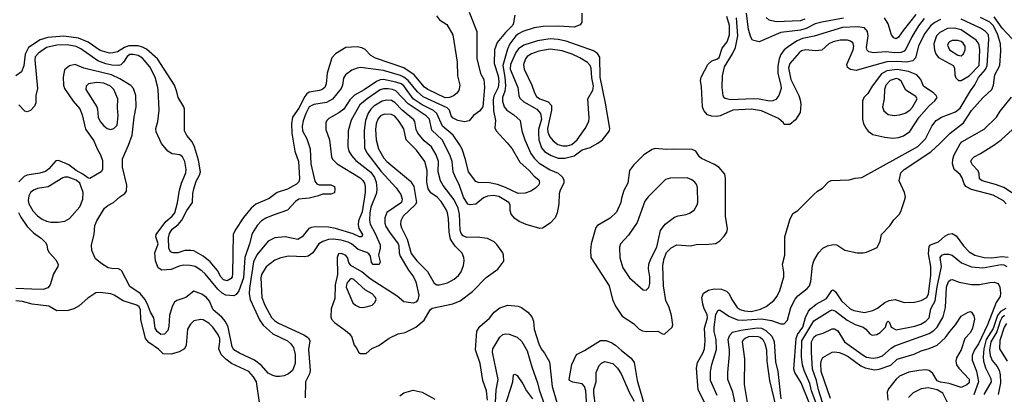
# Model space of a CAD drawing. Extents: x 997028 to 1115134, y 536408 to 618974.
# Tile 373 of 473: x 1050839 to 1059462, y 600885 to 604168. Entities that reach past the tile are written whole.
import ezdxf

# ---------------------------------------------------------------- set-up
doc = ezdxf.new("R2010")
doc.units = 0

msp = doc.modelspace()

# ---------------------------------------------------------------- linework, layer by layer
at = {"layer": '0CON10XD'}
for points in [[(1054775.7, 604235), (1054844, 604065), (1054842.4, 603827.6), (1054876.5, 603696.5), (1054903.5, 603643.5), (1054910, 603575), (1054895, 603403.3), (1054865, 603365.8), (1054812.4, 603327.6), (1054775, 603280.8), (1054735, 603272.5), (1054676.7, 603285), (1054635, 603305.7), (1054618.6, 603325), (1054603.1, 603375), (1054581.9, 603395), (1054371.6, 603491.6), (1054322.4, 603535), (1054241.3, 603635), (1054205, 603664.4), (1054175, 603678.1), (1054025, 603722.6), (1053825, 603749.4), (1053795, 603744.3), (1053748.8, 603725), (1053694.2, 603685), (1053674.6, 603655.4), (1053667.3, 603595), (1053656.2, 603565), (1053579.4, 603470.6), (1053527.4, 603442.6), (1053415, 603425.3), (1053375, 603402.9), (1053344.3, 603345), (1053322.8, 603282.8), (1053313.9, 603235), (1053317.1, 603195), (1053353.1, 603123.1), (1053383.8, 603035), (1053389.6, 602905), (1053425, 602752.5), (1053440.5, 602730.5), (1053460.7, 602720.7), (1053565, 602720), (1053595, 602707.5), (1053600, 602685), (1053595, 602650), (1053565, 602640), (1053490.7, 602639.3), (1053455, 602623.8), (1053375.5, 602604.5), (1053285, 602595.4), (1053255, 602574.6), (1053185, 602500), (1053058, 602455), (1052995, 602429.6), (1052957.5, 602405), (1052918.8, 602365), (1052876, 602295), (1052853.3, 602205), (1052810.7, 602085), (1052800.4, 601905), (1052758.4, 601791.6), (1052735, 601760.8), (1052715, 601748.2), (1052645, 601753.8), (1052612.7, 601772.7), (1052575.2, 601805.2), (1052465, 601941.3), (1052435, 601967.3), (1052375, 602004), (1052332.5, 602015), (1052275, 602015.8), (1052235, 602007.3), (1052165, 601979.2), (1052085, 601973.5), (1052053.4, 601993.4), (1052029.1, 602055), (1052021.8, 602125), (1052050.8, 602205), (1052032.9, 602265), (1052035.6, 602285), (1052119.7, 602400.3), (1052175, 602445.3), (1052198.1, 602475), (1052222.4, 602562.4), (1052239.2, 602675), (1052255.9, 602735), (1052293.3, 602825), (1052297.7, 602855), (1052285, 602926), (1052265, 602967.1), (1052242.4, 602982.4), (1052175, 602992.5), (1052136.2, 603015), (1052081.7, 603081.7), (1052035.6, 603185.6), (1052031.9, 603215), (1052050.6, 603275), (1052059.5, 603375), (1052052, 603555), (1052045.3, 603585.3), (1052024.7, 603665), (1051978.2, 603755), (1051915, 603829.3), (1051875.6, 603855), (1051833.6, 603863.6), (1051805, 603862.5), (1051780.2, 603845), (1051750, 603795), (1051725, 603772.2), (1051703.6, 603766.4), (1051645, 603770), (1051595, 603779.8), (1051525, 603807.2), (1051375, 603912.9), (1051335, 603932.4), (1051255, 603948.5), (1051165, 603945.6), (1051075, 603924.1), (1051004.6, 603875), (1050975, 603841.4), (1050971.9, 603815), (1050995.7, 603565), (1050980, 603505), (1050979.5, 603440.5), (1050969.5, 603410.5), (1050935, 603373.3), (1050905, 603360), (1050885, 603367.5), (1050833.2, 603423.2)], [(1055762.5, 604225), (1055761.2, 604145), (1055748.1, 604121.9), (1055695, 604102.2), (1055562.1, 604112.1), (1055425, 604109.6), (1055345, 604096.1), (1055245, 604063.5), (1055206.4, 604045), (1055184.6, 604025.4), (1055132.7, 603955), (1055110.5, 603909.5), (1055069.6, 603765), (1055086.9, 603665), (1055092.9, 603587.1), (1055088, 603542), (1055068.6, 603485), (1055068.2, 603455), (1055082.7, 603405), (1055105, 603375.6), (1055166.9, 603335), (1055221.4, 603285), (1055235.7, 603194.3), (1055263.2, 603115), (1055316, 602996)], [(1058055, 604181.3), (1057865, 604147), (1057805, 604130.3), (1057728, 604092), (1057677.3, 604077.3), (1057504.2, 604055), (1057315, 603974.3), (1057257.7, 603987.7), (1057241.9, 604015), (1057222.8, 604082.8), (1057204.7, 604225)], [(1058686.7, 604213.3), (1058575.9, 604074.1), (1058535, 604013.5), (1058515, 604000), (1058495, 604009.4), (1058475.5, 604035), (1058445, 604132.5), (1058413.8, 604183.8)], [(1055175, 604206.7), (1055168.3, 604161.7), (1055163.8, 604135), (1055152.5, 604115), (1055093.2, 604056.8), (1055021.4, 603968.6), (1054997.3, 603905), (1054995.9, 603784.1), (1055030, 603675), (1055036.8, 603625), (1055030.4, 603575), (1054992.7, 603497.3), (1054986.4, 603465), (1054988.8, 603368.8), (1055006.2, 603285), (1055001.7, 603221.7), (1055012, 603195), (1055109.5, 603089.5), (1055151.8, 603035), (1055218.7, 602918.7), (1055300.9, 602845), (1055345, 602796.5), (1055385.6, 602765), (1055393.1, 602745), (1055385, 602722), (1055357.4, 602692.6), (1055316.2, 602665), (1055265, 602647.3), (1055205.4, 602644.6), (1055095, 602698.4), (1055025, 602724.7), (1054955, 602737.1), (1054855, 602740.4), (1054835, 602749.5), (1054769.7, 602835), (1054745, 602944), (1054713.6, 603033.6), (1054691.5, 603075), (1054635.2, 603155.2), (1054543.7, 603235), (1054493.3, 603345), (1054462, 603372), (1054365, 603421), (1054285, 603474.8), (1054205, 603589.6), (1054181.2, 603605), (1054135, 603621.4), (1054025, 603644.4), (1053995, 603641), (1053963.3, 603626.7), (1053855, 603552.8), (1053772.5, 603507.5), (1053731.8, 603465), (1053676.9, 603385), (1053635, 603352), (1053548.1, 603301.9), (1053530, 603285), (1053520.6, 603265), (1053520, 603205), (1053551.5, 603115), (1053571.5, 602965), (1053580, 602945), (1053619.4, 602905), (1053821, 602781), (1053845, 602758.8), (1053859.2, 602735), (1053866.1, 602705), (1053866.3, 602655), (1053840, 602485), (1053807.9, 602405), (1053802.5, 602372.5), (1053808.8, 602338.8), (1053842.2, 602285), (1053835, 602264.4), (1053815, 602264.5), (1053760.3, 602290.3), (1053605, 602338.4), (1053545, 602348.8), (1053428, 602352), (1053395, 602347.8), (1053372.4, 602337.6), (1053312.1, 602265), (1053275, 602243.1), (1053165.6, 602265.6), (1053075, 602256.5), (1053015, 602228.6), (1052915, 602107.5), (1052887.3, 602045), (1052850.9, 601815), (1052849, 601765), (1052857.4, 601715), (1052939, 601539), (1052971.4, 601491.4), (1053055.5, 601415), (1053185, 601354.6), (1053211.1, 601331.1), (1053236.5, 601295), (1053251.2, 601235), (1053251.1, 601155), (1053229.1, 601095), (1053195, 601063.6), (1053155, 601047.9), (1053115, 601040.9), (1053085, 601041.5), (1053055, 601051.5), (1053015, 601071.9), (1052957.7, 601137.7), (1052895, 601183.3), (1052764.8, 601244.8), (1052716.2, 601275), (1052701.2, 601301.2), (1052664.5, 601474.5), (1052642.5, 601522.5), (1052610.6, 601560.6), (1052533.2, 601625), (1052500.6, 601700.6), (1052475, 601733.6), (1052435, 601762.2), (1052365, 601790), (1052295, 601733.6), (1052215, 601706.9), (1052195, 601692), (1052174, 601656), (1052151.8, 601575), (1052146.5, 601483.5), (1052136.9, 601445), (1052108, 601412), (1052075, 601408.2), (1052044.8, 601434.8), (1052026.8, 601465), (1052013.9, 601555), (1051985.3, 601605), (1051958.8, 601675), (1051935, 601718.5), (1051895, 601767.5), (1051805, 601829.4), (1051731.1, 601971.1), (1051705, 601985.7), (1051645, 601987.1), (1051615, 601994.4), (1051557.4, 602027.4), (1051503.2, 602073.2), (1051470, 602145), (1051467.1, 602195), (1051493.1, 602285), (1051497.8, 602365), (1051514.7, 602405.3), (1051582.6, 602517.4), (1051610.6, 602539.4), (1051662, 602565), (1051715.7, 602614.3), (1051760, 602645), (1051773.9, 602666.1), (1051777.7, 602717.7), (1051741.2, 602875), (1051740.5, 602949.5), (1051793, 603067), (1051823.9, 603156.1), (1051841.5, 603315), (1051859.3, 603405), (1051856.9, 603505), (1051836.7, 603565), (1051812.1, 603592.1), (1051715, 603650.7), (1051644.8, 603684.8), (1051402.4, 603742.4), (1051325, 603775.8), (1051275.8, 603764.2), (1051232.5, 603727.5), (1051220.5, 603665), (1051221.8, 603595), (1051230.5, 603565), (1051308.5, 603455), (1051365, 603387.1), (1051385.8, 603335), (1051417.2, 603207.2), (1051487.5, 603105), (1051516.9, 603035), (1051548, 602985), (1051563.8, 602935), (1051563.8, 602855), (1051553.8, 602835), (1051455, 602776.2), (1051435, 602780.8), (1051393.6, 602813.6), (1051333.8, 602845), (1051269.5, 602895), (1051195, 602927.9), (1051175, 602933.5), (1051155, 602930.5), (1051095, 602860.6), (1051065, 602837.3), (1051017, 602823), (1050905, 602806.5), (1050878, 602795), (1050831.9, 602748.1)], [(1054490.9, 604200.9), (1054516, 604166), (1054579.1, 604125), (1054632.1, 604035), (1054669.5, 603795), (1054672.5, 603675), (1054693.1, 603595), (1054685, 603548.8), (1054665, 603521.4), (1054639.5, 603500.5), (1054603.6, 603486.4), (1054565, 603482.8), (1054415, 603554.8), (1054385, 603577.2), (1054293.4, 603683.4), (1054205, 603744.8), (1053955, 603830.3), (1053915.6, 603855), (1053866, 603906), (1053835, 603921.5), (1053795, 603929.5), (1053695, 603923.3), (1053605, 603870), (1053574.3, 603835), (1053531, 603699), (1053524.7, 603605), (1053511.8, 603575), (1053488.1, 603555), (1053465, 603546), (1053375, 603532.3), (1053355, 603518.8), (1053336.6, 603493.4), (1053285, 603393.8), (1053229.5, 603315), (1053219.8, 603255), (1053224.1, 603174.1), (1053250, 603015), (1053279.7, 602925), (1053289.7, 602775), (1053285, 602745.8), (1053265, 602725.4), (1053185, 602683.6), (1053095, 602653.6), (1053025, 602601.5), (1052908.9, 602551.1), (1052866.7, 602515), (1052798.1, 602435), (1052725.3, 602324.7), (1052710, 602285), (1052703.8, 601945), (1052699.6, 601915), (1052690.7, 601899.3), (1052655, 601879.2), (1052625, 601889.3), (1052601.8, 601915), (1052571.1, 601971.1), (1052507.2, 602047.2), (1052445.8, 602095.8), (1052365, 602141.9), (1052336.8, 602146.8), (1052285, 602144.4), (1052225, 602126.2), (1052184.7, 602124.7), (1052161.1, 602135), (1052146.5, 602166.5), (1052143.8, 602256.2), (1052151.1, 602295), (1052175, 602331.8), (1052226.1, 602373.9), (1052258, 602412), (1052303.3, 602495), (1052352.3, 602565), (1052356.4, 602645), (1052365, 602686.7), (1052385, 602753.3), (1052414.3, 602805), (1052421.9, 602835), (1052405.5, 602935.5), (1052370, 603055), (1052348.8, 603098.8), (1052303.5, 603153.5), (1052282.7, 603195), (1052281.4, 603385), (1052275.8, 603405), (1052227.1, 603485), (1052214.5, 603535)], [(1056844, 600805), (1056781.8, 600925), (1056766.7, 601115), (1056776.7, 601165), (1056821.2, 601245), (1056835.7, 601285), (1056843.3, 601355), (1056837.3, 601465), (1056863.6, 601555), (1056859.1, 601585), (1056833.6, 601635), (1056821.5, 601675), (1056814.2, 601735), (1056827.5, 601772.5), (1056872.4, 601797.6), (1056921.1, 601808.9), (1056985.4, 601805.4), (1057029.1, 601789.1), (1057051.4, 601765), (1057075.5, 601715), (1057121.8, 601645), (1057148.1, 601628.1), (1057187, 601617), (1057245, 601612.1), (1057328.2, 601631.8), (1057375.7, 601655), (1057445, 601707.8), (1057472.5, 601745), (1057496.5, 601795), (1057530.6, 601915), (1057532.5, 601955), (1057520, 602025), (1057540, 602105), (1057540, 602265), (1057583.8, 602415), (1057610.7, 602469.3), (1057655, 602496.7), (1057793.3, 602635), (1057825, 602666.7), (1057869.3, 602690.7), (1057923.6, 602746.4), (1057945, 602757.5), (1058105, 602763.8), (1058155, 602778.8), (1058215, 602786.2), (1058705, 603057.3), (1058773.2, 603125), (1058827.5, 603235), (1058865, 603285.6), (1058912, 603315), (1059035, 603360), (1059075, 603391.2), (1059165.7, 603544.3), (1059203.8, 603596.2), (1059235, 603660), (1059297.9, 603732.1), (1059313.3, 603765), (1059327, 603995), (1059322.9, 604035), (1059298.5, 604065), (1059253.1, 604093.1), (1059085, 604172.3)], [(1058905, 604168.6), (1058855, 604144.3), (1058815.5, 604114.5), (1058763.9, 604045), (1058711.6, 603935), (1058684.7, 603835), (1058661.9, 603808.1), (1058605.6, 603794.4), (1058525, 603802.2), (1058435, 603798.4), (1058275, 603755.3), (1058165, 603722.1), (1058115, 603731.1), (1058089.7, 603749.7), (1058084.2, 603775), (1058137.7, 603905), (1058143.6, 603935), (1058135, 603965.7), (1058115, 603980.9), (1058089.7, 603989.7), (1058025, 603988.2), (1057964.3, 603975), (1057924.4, 603955), (1057865, 603900), (1057805.7, 603894.3), (1057725, 603904.7), (1057685, 603894.7), (1057665, 603878.9), (1057585, 603785.4), (1057572.6, 603745), (1057591.6, 603645), (1057661.9, 603505), (1057674.4, 603465), (1057680, 603425), (1057675.8, 603355), (1057635, 603290), (1057585, 603250), (1057535, 603250), (1057530, 603265), (1057485, 603302.9), (1057335, 603370.3), (1057245, 603384.7), (1057085, 603373.9), (1056975, 603326), (1056945, 603318.5), (1056902, 603322), (1056863.4, 603333.4), (1056830.7, 603370.7), (1056820, 603405), (1056811.7, 603578.3), (1056801.9, 603635), (1056807.1, 603665), (1056865.4, 603774.6), (1056902, 603808), (1056945, 603822.7), (1056965, 603836.5), (1056992, 603918), (1057035, 603974.4), (1057056.9, 604035), (1057056.8, 604116.8), (1057033.2, 604195)], [(1056948.2, 600875), (1056888.7, 601005), (1056888, 601085), (1056902.3, 601147.8), (1056940.8, 601279.3), (1056937.7, 601365), (1056922.2, 601435), (1056921, 601475), (1056936.5, 601583.5), (1056955, 601623.5), (1056975, 601622.9), (1057049, 601569), (1057125, 601538), (1057165.6, 601534.4), (1057336.8, 601546.8), (1057423.1, 601533.1), (1057505, 601502.2), (1057535, 601504.3), (1057562.9, 601535), (1057593.6, 601645), (1057631.1, 601718.9), (1057655, 601748.1), (1057735, 601811.4), (1057755, 601836.2), (1057767.5, 601875), (1057783.5, 602015), (1057795.5, 602055), (1057834.7, 602125.3), (1057872, 602165), (1057915, 602185.6), (1057965, 602197.1), (1057995, 602195.8), (1058065, 602148), (1058175, 602123.8), (1058225, 602123.8), (1058255, 602131.2), (1058349.3, 602170.7), (1058373.9, 602226.1), (1058386.2, 602285), (1058459.1, 602360.9), (1058494, 602415), (1058544, 602465), (1058560, 602495), (1058588.8, 602585), (1058596.2, 602615), (1058588.8, 602655), (1058542, 602755), (1058555.6, 602825), (1058585, 602856.1), (1058818.8, 603011.2), (1058897.4, 603082.6), (1058987.5, 603175), (1059105, 603265.4), (1059175, 603371.1), (1059275, 603481.9), (1059353.1, 603556.9), (1059367.8, 603595), (1059380, 603685), (1059423.6, 603765), (1059432.1, 603895), (1059427.6, 603955), (1059403.1, 604045), (1059365, 604116.8), (1059335, 604145.2), (1059255, 604188.5)], [(1058761.9, 604178.2), (1058712.3, 604115), (1058651.7, 604018.3), (1058599.8, 603910.2), (1058585, 603892.9), (1058558.4, 603881.6), (1058505, 603877.3), (1058425, 603887.2), (1058316.2, 603876.2), (1058275, 603885.8), (1058260.5, 603900.5), (1058255.5, 603925.5), (1058268.8, 604025), (1058263.1, 604063.1), (1058237.4, 604097.4), (1058176.5, 604106.5), (1058045, 604099.7), (1057796, 604024), (1057695, 604002.9), (1057648, 603982), (1057582.6, 603937.4), (1057533.3, 603905), (1057506.6, 603863.4), (1057491.5, 603825), (1057478.8, 603761.2), (1057479.2, 603695), (1057506.6, 603595), (1057508.7, 603565), (1057487.9, 603505), (1057460.5, 603469.5), (1057435, 603457.2), (1057405.7, 603454.3), (1057315, 603471.8), (1057265, 603474.8), (1057065.8, 603465.8), (1057016.5, 603476.5), (1057005.4, 603485.4), (1056999.1, 603505), (1056992.1, 603575), (1056993.1, 603675), (1057012.9, 603755), (1057082, 603868), (1057108.4, 603925), (1057129.6, 604025), (1057118, 604185)], [(1057715, 604173.8), (1057675, 604157.8), (1057465, 604149.3), (1057402.3, 604162.3), (1057375.9, 604185.9)], [(1059530.1, 604000.1), (1059445, 604094.2), (1059373.9, 604193.9)], [(1059085, 603633.8), (1059155, 603675.4), (1059242.3, 603765), (1059246.6, 603905), (1059241.4, 603945), (1059234, 603965), (1059215, 603988.5), (1059085, 604080.3), (1059025, 604093.4), (1058965, 604089.3), (1058897.3, 604055), (1058868, 604025), (1058846, 603956), (1058850.2, 603900.3), (1058864.2, 603864.2), (1058887.4, 603837.4), (1059014.6, 603765), (1059026.1, 603745), (1059028.5, 603685), (1059038, 603658), (1059062, 603635), (1059085, 603633.8)], [(1052214.5, 603535), (1052193.8, 603595), (1052045.6, 603825.6), (1051949.6, 603909.6), (1051915, 603927.4), (1051877.5, 603937.5), (1051795, 603939.5), (1051755.9, 603924.1), (1051695, 603886.2), (1051655, 603876), (1051625, 603875.9), (1051545, 603899.2), (1051439.8, 603969.8), (1051355, 604004.8), (1051225, 604022.1), (1051085, 604013.1), (1051019.9, 603990.1), (1050915.7, 603924.3), (1050887.1, 603865), (1050875.9, 603764.1), (1050855, 603711.2), (1050805.4, 603674.6)], [(1055615, 602954.2), (1055695.2, 602974.8), (1055765, 603028.9), (1055835, 603047.7), (1055903.7, 603086.3), (1055942.2, 603115), (1056005.7, 603195), (1056007.1, 603215), (1055970.5, 603435), (1055921.9, 603665), (1055918.8, 603838.8), (1055900.9, 603870.9), (1055865, 603895.4), (1055625, 603978.8), (1055555, 603994.3), (1055485, 603998.8), (1055374, 603984), (1055256, 603944), (1055207.9, 603912.1), (1055185, 603880.4), (1055137.3, 603775), (1055135.2, 603735.2), (1055202.3, 603575), (1055211.2, 603505), (1055220.6, 603480.6), (1055255, 603449.1), (1055368.5, 603385), (1055401.9, 603345), (1055409.2, 603295), (1055383.2, 603206.8), (1055381.6, 603175), (1055385.3, 603115), (1055408.9, 603045), (1055435, 603013.9), (1055495, 602976.5), (1055555.7, 602955.7), (1055615, 602954.2)], [(1059085, 603851.5), (1059105, 603868.6), (1059120.8, 603905), (1059118.7, 603935), (1059102.3, 603962.3), (1059085, 603977.5), (1059055, 603986.8), (1059005, 603985.3), (1058983.3, 603975), (1058972.7, 603965), (1058966.2, 603945), (1058982.7, 603905), (1059055, 603857.3), (1059085, 603851.5)], [(1055595, 603062.2), (1055635, 603063.5), (1055675, 603075.3), (1055720.4, 603115), (1055792.9, 603215), (1055822.7, 603275), (1055826.7, 603305), (1055816, 603475), (1055858.3, 603551.7), (1055865.2, 603584.8), (1055849, 603659), (1055843.2, 603743.2), (1055835.9, 603765.9), (1055811.5, 603791.5), (1055745, 603833.4), (1055678.1, 603865), (1055590.8, 603895), (1055485, 603908.8), (1055385, 603892), (1055321.9, 603868.1), (1055284.6, 603845), (1055269.6, 603825), (1055251.2, 603775), (1055256.5, 603735), (1055325.4, 603594.6), (1055347.3, 603527.3), (1055365.2, 603495.2), (1055395, 603474.7), (1055467.9, 603447.9), (1055496.2, 603415), (1055497.3, 603375), (1055461.1, 603215), (1055463.6, 603183.6), (1055481.8, 603141.8), (1055510.9, 603105), (1055551.9, 603075), (1055595, 603062.2)], [(1058485, 603130.5), (1058535, 603134.5), (1058580.6, 603149.4), (1058635, 603187.8), (1058717.3, 603315), (1058805, 603413.6), (1058855, 603455.6), (1058873.1, 603485), (1058864.4, 603505), (1058845, 603524.4), (1058756, 603585), (1058732.5, 603645), (1058695, 603684.6), (1058623.3, 603713.3), (1058525, 603732.7), (1058435, 603721.1), (1058385.7, 603694.3), (1058303.8, 603586.2), (1058268.3, 603521.7), (1058232, 603485), (1058220, 603455), (1058220, 603295), (1058228.8, 603255), (1058253, 603213), (1058270, 603190), (1058312.1, 603162.1), (1058415, 603137.8), (1058485, 603130.5)], [(1051635, 603206.7), (1051665, 603213.1), (1051691.9, 603245), (1051702.9, 603325), (1051696.2, 603395), (1051697.5, 603475), (1051662.8, 603555), (1051635, 603586.6), (1051575, 603610.3), (1051515, 603618), (1051443.1, 603606.9), (1051420.6, 603585), (1051417.8, 603555), (1051514.5, 603405), (1051521.5, 603385), (1051526.7, 603315), (1051545.3, 603275.3), (1051575, 603238.6), (1051605, 603214.4), (1051635, 603206.7)], [(1058498.9, 603328.9), (1058545, 603333.1), (1058595, 603347.5), (1058635, 603373.8), (1058658.3, 603401.7), (1058700, 603475), (1058686.2, 603495), (1058600.3, 603550.3), (1058558, 603628), (1058537, 603647), (1058515, 603652.7), (1058463.1, 603635), (1058425, 603592.9), (1058413.1, 603555), (1058410, 603475), (1058395.5, 603405), (1058408.6, 603368.6), (1058445, 603336.9), (1058498.9, 603328.9)], [(1055316, 602996), (1055345, 602953.8), (1055389.5, 602909.5), (1055485, 602852.5), (1055555, 602824.3), (1055591.1, 602791.1), (1055605.6, 602765), (1055604.4, 602735), (1055573.3, 602675), (1055565, 602642.5), (1055561.5, 602555), (1055545.5, 602474.5), (1055528, 602432), (1055485, 602383.8), (1055417.5, 602342.5), (1055395, 602337.1), (1055274.5, 602374.5), (1055215, 602400), (1055175, 602426.5), (1055145, 602462.5), (1055136.2, 602495), (1055134.6, 602545), (1055123.6, 602565), (1055035, 602619.5), (1054985, 602628.1), (1054935, 602622.8), (1054901.8, 602608.2), (1054835, 602552.5), (1054785, 602544.3), (1054765, 602551.4), (1054725, 602613.6), (1054689.6, 602725), (1054654.7, 602784.7), (1054635.4, 602835), (1054626.5, 602925), (1054607.2, 602985), (1054538.6, 603115), (1054449.8, 603199.8), (1054429.5, 603295), (1054400.3, 603325), (1054240.5, 603430.5), (1054135, 603543.2), (1054105, 603557.3), (1054065, 603563), (1054025, 603561.9), (1053995, 603552.1), (1053882.5, 603475), (1053818.7, 603421.3), (1053742.7, 603287.2), (1053714.7, 603195), (1053714, 603055), (1053722.5, 603015), (1053746.6, 602976.6), (1053783.6, 602935), (1053915, 602833.2), (1053946.1, 602785), (1053961.9, 602745), (1053967.7, 602685), (1053963.6, 602646.4), (1053916, 602524), (1053905.6, 602475), (1053901.5, 602411.5), (1053909.2, 602375), (1053953.4, 602295), (1053997.5, 602195), (1053996.9, 602165), (1053981.2, 602105), (1053996.2, 602045), (1053987, 602023), (1053935, 602022.5), (1053921.7, 602041.7), (1053912.2, 602095), (1053897.5, 602117.5), (1053879.3, 602129.3), (1053805.1, 602155.1), (1053745, 602203.8), (1053715, 602219), (1053655, 602237), (1053585.7, 602244.3), (1053545, 602241.1), (1053494.3, 602225.7), (1053460, 602205), (1053405.5, 602124.5), (1053365, 602095.7), (1053335, 602091.1), (1053195, 602094.6), (1053125, 602081.2), (1053075, 602060.4), (1052997, 602003), (1052957.7, 601935), (1052952.5, 601905), (1052958.8, 601735), (1052985, 601665.6), (1053045, 601559.5), (1053070.8, 601530.8), (1053105, 601508.4), (1053327.4, 601407.4), (1053369.2, 601379.2), (1053380.6, 601355), (1053369.1, 601279.1), (1053383.8, 601095), (1053377.5, 601065), (1053342.3, 600995), (1053340.5, 600855)], [(1053825, 601242.5), (1053875, 601243.3), (1053923.9, 601286.1), (1053985, 601313.8), (1054075, 601378), (1054155, 601416), (1054215, 601428), (1054307.5, 601472.5), (1054381.2, 601535), (1054433.8, 601625), (1054450.5, 601639.5), (1054632.8, 601677.2), (1054698, 601705), (1054805, 601786), (1054925, 601910), (1055028.3, 601981.7), (1055079.3, 602050.7), (1055076.7, 602105), (1055070, 602125), (1055019.1, 602199.1), (1054995, 602222), (1054935, 602249.2), (1054845, 602262.1), (1054755, 602260.7), (1054724.4, 602274.4), (1054704.6, 602295), (1054697.1, 602325), (1054690.6, 602465), (1054679.4, 602515), (1054645, 602590.4), (1054546.7, 602715), (1054524.7, 602755), (1054503.3, 602835), (1054505.9, 602925), (1054485.9, 602985), (1054445, 603053.5), (1054382.9, 603105), (1054326.9, 603175), (1054312.3, 603205), (1054300.8, 603275), (1054291, 603291), (1054188.8, 603375), (1054125, 603442.8), (1054095, 603460.7), (1054055, 603463.5), (1054015, 603455.3), (1053941.2, 603408.8), (1053915.3, 603385), (1053891, 603349), (1053866.7, 603285), (1053855.8, 603195.8), (1053858.8, 603045), (1053880.3, 603000.3), (1054005, 602836.8), (1054136.9, 602695), (1054176.9, 602635), (1054187.7, 602595), (1054183.5, 602565), (1054055, 602477.8), (1054037.6, 602432.4), (1054036.1, 602385), (1054046.2, 602355), (1054076.7, 602305), (1054152.8, 602205), (1054159.4, 602185), (1054162.4, 602125), (1054172.7, 602095), (1054244.5, 601974.5), (1054288, 601915), (1054309.3, 601870.7), (1054334.5, 601755), (1054327.4, 601712.6), (1054307.6, 601692.4), (1054285, 601682.9), (1054205, 601694.4), (1054144.2, 601745), (1053908.1, 601898.1), (1053835, 601958.4), (1053740.8, 602015), (1053720.9, 602040.9), (1053710, 602085), (1053692, 602105), (1053655, 602120), (1053632, 602115), (1053618.5, 602085), (1053622.5, 601935), (1053601.2, 601845), (1053598.8, 601725), (1053568.2, 601635), (1053562.9, 601565), (1053570, 601545), (1053595, 601515.7), (1053693.6, 601443.6), (1053728.8, 601415), (1053748.8, 601385), (1053770, 601315), (1053787.5, 601295), (1053810.7, 601250.7), (1053825, 601242.5)], [(1059478.5, 602555), (1059455, 602580.4), (1059365, 602629.7), (1059175, 602678.9), (1059126.2, 602705), (1059109.6, 602729.6), (1059091.9, 602781.9), (1059075, 602811.4), (1059022, 602855), (1059007.3, 602905), (1059010.4, 602945), (1059023.9, 602985), (1059075, 603080.8), (1059091.3, 603098.7), (1059285, 603207.8), (1059393.1, 603315), (1059425, 603365.7), (1059525, 603488.6)], [(1054515, 601844.4), (1054585, 601862.5), (1054645, 601894.5), (1054681.4, 601925), (1054705, 601958.8), (1054725.6, 602015), (1054733.1, 602055), (1054730, 602085), (1054715, 602121.2), (1054653.2, 602183.2), (1054613.3, 602245), (1054601, 602305), (1054596.2, 602426.2), (1054586.6, 602475), (1054573.9, 602505), (1054531.8, 602575), (1054495, 602611.8), (1054440.9, 602650.9), (1054416.9, 602686.9), (1054403.8, 602743.8), (1054409, 602845), (1054388, 602925), (1054315.2, 603025.2), (1054225.4, 603115), (1054205, 603211.4), (1054162.8, 603275), (1054125, 603322.7), (1054095, 603338.2), (1054035, 603340.6), (1053998.2, 603325), (1053974.7, 603295), (1053962.3, 603255), (1053956.2, 603205), (1053961.9, 603115), (1053980.9, 603035), (1054029.6, 602955), (1054056.2, 602926.2), (1054261.7, 602751.7), (1054290, 602705), (1054315.6, 602565), (1054302.5, 602545), (1054198.8, 602445), (1054177.5, 602405), (1054174.1, 602375), (1054182.8, 602345), (1054234.2, 602244.2), (1054269.3, 602119.3), (1054318.5, 602055), (1054410.5, 601960.5), (1054469.3, 601859.3), (1054492.5, 601845), (1054515, 601844.4)], [(1059542.3, 602642.3), (1059457.9, 602697.9), (1059385, 602724.7), (1059268.8, 602755), (1059245, 602773.8), (1059242, 602818), (1059233.4, 602843.4), (1059184.4, 602895), (1059170, 602925), (1059177.1, 602945), (1059197.1, 602965), (1059253.3, 602996.7), (1059371.5, 603068.5), (1059434.3, 603115), (1059598.6, 603265)], [(1056485, 601412.5), (1056552.5, 601475), (1056560, 601495), (1056548.8, 601575), (1056527.1, 601645), (1056497.8, 601707.8), (1056477.7, 601835), (1056472.6, 602015), (1056482.5, 602075), (1056505, 602126.9), (1056545, 602170), (1056595, 602194.4), (1056713, 602187), (1056765, 602197.1), (1056875, 602200), (1056935, 602208), (1056970.3, 602229.7), (1057010.3, 602269.7), (1057032, 602305), (1057037.5, 602335), (1057020, 602445), (1057020, 602775), (1057013.9, 602813.9), (1056964.1, 602874.1), (1056925, 602898), (1056810.3, 602950.3), (1056793.8, 602965), (1056761.2, 603015), (1056729.5, 603030.5), (1056565, 603034.3), (1056505, 603029.5), (1056405, 603040), (1056379.1, 603030.9), (1056305, 602984), (1056215, 602894), (1056178.6, 602845), (1056165.6, 602735), (1056129.8, 602670.2), (1056109.4, 602605), (1056104.3, 602565), (1056065, 602482), (1056011.9, 602428.1), (1055900, 602365), (1055885, 602347.5), (1055842.9, 602205), (1055837.5, 602145), (1055842, 602085), (1056000.6, 601835), (1056032.5, 601715), (1056058.4, 601658.4), (1056115, 601570), (1056215.8, 601505.8), (1056265, 601456.7), (1056295, 601441.2), (1056326.4, 601436.4), (1056429.3, 601439.3), (1056470, 601415), (1056485, 601412.5)], [(1051175, 602394.6), (1051235, 602401.9), (1051275, 602425.7), (1051365, 602529.4), (1051392.5, 602595), (1051396.3, 602655), (1051365.2, 602735), (1051335, 602762.1), (1051265, 602787.9), (1051235, 602789.4), (1051217.4, 602782.6), (1051087.4, 602702.6), (1050995, 602688), (1050959.2, 602675), (1050933.3, 602655), (1050918.2, 602625), (1050914.6, 602585), (1050920.8, 602555), (1050955, 602493.3), (1050995, 602448.8), (1051035, 602420.8), (1051075, 602402.5), (1051115, 602394.6), (1051175, 602394.6)], [(1056325, 601798), (1056347.8, 601822.2), (1056359.4, 601855), (1056358.6, 601915), (1056345.5, 601985), (1056348.8, 602025), (1056362.6, 602067.4), (1056419.2, 602175), (1056450.5, 602319.5), (1056492.4, 602377.6), (1056573.8, 602436.2), (1056605, 602450.6), (1056675, 602460), (1056705, 602472), (1056745, 602498.8), (1056772.9, 602545), (1056777.8, 602565), (1056776.7, 602695), (1056769.8, 602719.8), (1056752.5, 602745), (1056725, 602765.6), (1056685, 602780.9), (1056535, 602779.5), (1056495, 602766.5), (1056343.3, 602615), (1056315, 602578.6), (1056248.2, 602391.8), (1056171.1, 602278.9), (1056100, 602205), (1056093.1, 602175), (1056095, 602080), (1056122.2, 601995), (1056179.1, 601905), (1056300.9, 601800.9), (1056325, 601798)], [(1050829.7, 602479.7), (1050848, 602438), (1050905, 602354.4), (1050960.4, 602300.4), (1051029.7, 602249.7), (1051064.4, 602215), (1051076.9, 602195), (1051082.9, 602155), (1051096.8, 602126.8), (1051155.8, 602065), (1051175.7, 602025), (1051174.2, 602005), (1051135, 601940), (1051105.4, 601845), (1051085, 601817.8), (1051045, 601802.5), (1050947.1, 601807.1), (1050805, 601813.2)], [(1057755.2, 600805), (1057682.9, 600985), (1057627.9, 601075), (1057620.5, 601105), (1057638.5, 601375), (1057651.4, 601408.6), (1057697, 601475), (1057722.4, 601557.6), (1057746.7, 601613.3), (1057764.4, 601635.6), (1057814, 601676), (1057904.5, 601725), (1057952.5, 601795), (1057965, 601800), (1057985, 601782), (1058037.7, 601705), (1058113.6, 601635), (1058145, 601618.4), (1058237.2, 601602.8), (1058310.9, 601619.1), (1058350.9, 601639.1), (1058415, 601690.6), (1058455, 601708.1), (1058506.8, 601716.8), (1058585, 601690.4), (1058675, 601692.4), (1058735, 601706.4), (1058782.7, 601735), (1058798.1, 601765), (1058819, 601925), (1058818.3, 602005), (1058798.8, 602115), (1058805, 602180), (1058815, 602196.2), (1058885, 602221.9), (1058940.2, 602269.8), (1058975, 602289.2), (1059005, 602294.2), (1059042, 602275), (1059103.8, 602185), (1059155, 602134.6), (1059205, 602104.7), (1059285, 602083), (1059352.3, 602082.3), (1059441.7, 602091.7), (1059495, 602087.4)], [(1057824.7, 600784.7), (1057774.8, 600915), (1057759.2, 600980.8), (1057709.8, 601095), (1057694.8, 601144.8), (1057685.5, 601215), (1057688.9, 601355), (1057795, 601530), (1057935, 601617.7), (1057955.4, 601624.6), (1057985, 601614.6), (1058085, 601534.7), (1058155, 601497.3), (1058225, 601474.4), (1058250.8, 601455), (1058285.4, 601415.4), (1058305, 601404.4), (1058345, 601409.2), (1058375, 601426.2), (1058420.8, 601475), (1058433.8, 601515), (1058445, 601526.2), (1058455.9, 601515.9), (1058472, 601475), (1058515, 601450.5), (1058678.7, 601481.3), (1058730.7, 601499.3), (1058775, 601525.4), (1058803.8, 601555), (1058818.5, 601635), (1058856.7, 601703.3), (1058875, 601828), (1058912.4, 602005), (1058901.1, 602085), (1058914.2, 602105), (1058935, 602114.5), (1058975, 602114.5), (1059005, 602103.6), (1059086.8, 602036.8), (1059175, 602001.3), (1059275, 601992.4), (1059435, 602022.8), (1059458.9, 602018.9), (1059483.8, 602005)], [(1053845, 601645.6), (1053885, 601654.3), (1053925, 601667.5), (1053950.2, 601689.8), (1053961.9, 601715), (1053955.6, 601735), (1053926.7, 601765), (1053869.1, 601799.1), (1053765, 601890.6), (1053745, 601898.9), (1053735, 601895.6), (1053705, 601858.6), (1053698.2, 601825), (1053757.4, 601687.4), (1053781.2, 601665), (1053815, 601649.4), (1053845, 601645.6)], [(1057871, 600815), (1057833.9, 600925), (1057817.8, 601005), (1057783.7, 601105), (1057774.2, 601255.8), (1057774.1, 601345), (1057795, 601387.3), (1057815, 601402.7), (1057875, 601420.4), (1057955, 601458.5), (1057975, 601457.7), (1058005, 601441.2), (1058062, 601345), (1058225, 601227.2), (1058255, 601211.8), (1058315, 601203.1), (1058355, 601207.2), (1058395, 601223.1), (1058471.2, 601288.8), (1058505, 601309.6), (1058805, 601418.4), (1058843.8, 601445), (1058873.4, 601475), (1058926.4, 601565), (1058946.8, 601645), (1058956.3, 601825), (1058975, 601873.1), (1058991.5, 601888.5), (1059005, 601891.8), (1059067.8, 601867.8), (1059175, 601846.4), (1059245, 601847.3), (1059335, 601866.2), (1059375, 601868.1), (1059410, 601855), (1059421.9, 601825), (1059428, 601772), (1059425, 601743.8), (1059390.8, 601689.3), (1059316, 601495), (1059235, 601327.1), (1059200, 601275), (1059182, 601225), (1059180.6, 601185), (1059219.3, 601089.3), (1059236, 600995), (1059195, 600881.1)], [(1052940, 600815), (1052913.8, 600995), (1052888.2, 601038.2), (1052846.5, 601085), (1052695.8, 601155.8), (1052645, 601193.6), (1052604.3, 601234.3), (1052582.5, 601285), (1052592.9, 601345), (1052591.8, 601375), (1052575, 601412.9), (1052532.2, 601475), (1052495, 601508.5), (1052445, 601538.6), (1052425, 601541.4), (1052365, 601528.6), (1052335, 601500), (1052308.9, 601455), (1052298.8, 601315), (1052283.3, 601285), (1052235, 601258), (1052165, 601236.2), (1052095, 601241.2), (1052055, 601280.5), (1051970.5, 601340.5), (1051941.8, 601375), (1051899.5, 601539.5), (1051898.2, 601625), (1051885, 601652.9), (1051865, 601666.4), (1051745.3, 601705.3), (1051666, 601755), (1051636.6, 601766.6), (1051545, 601776.4), (1051505, 601773.1), (1051435, 601729.2), (1051359.7, 601660.3), (1051312.5, 601635), (1051265, 601620), (1051165, 601615.8), (1051095, 601658.2), (1050947.5, 601675), (1050865, 601699.1), (1050805, 601703.3)], [(1054936.5, 600835), (1054926.9, 600916.9), (1054896.2, 601005), (1054873.3, 601155), (1054830.4, 601275), (1054842.6, 601437.4), (1054870.2, 601479.8), (1054955, 601551.5), (1054995.6, 601605), (1055045, 601642.2), (1055115, 601667.5), (1055205, 601657.7), (1055234.7, 601644.7), (1055289.4, 601605), (1055325.3, 601565.3), (1055338.5, 601525), (1055346.5, 601455), (1055385, 601328), (1055405, 601284), (1055436, 601245), (1055480.5, 601170.5), (1055502.7, 600955), (1055545.4, 600805)], [(1059475, 601638.4), (1059429.6, 601610.4), (1059401.3, 601575), (1059365, 601462.8), (1059304.1, 601365.9), (1059283.5, 601285), (1059276.5, 601215), (1059279.8, 601175), (1059298.7, 601118.7), (1059343.6, 601025), (1059347.4, 600995), (1059284.2, 600885)], [(1057939.9, 600849.9), (1057858.7, 601085), (1057855.2, 601155), (1057860.6, 601185), (1057872.8, 601207.2), (1057955, 601253.4), (1057975, 601256.8), (1058015, 601250.9), (1058055, 601237.5), (1058095, 601215.3), (1058205, 601134.7), (1058245, 601118.6), (1058325, 601099.4), (1058365, 601105.8), (1058468, 601142), (1058525, 601191.8), (1058551.9, 601201.9), (1058674.4, 601235.6), (1058733.3, 601265), (1058805, 601285.5), (1058873.9, 601316.1), (1058948.2, 601381.8), (1058985, 601435.8), (1059036.2, 601493.8), (1059085, 601570.8), (1059145, 601604.2), (1059165, 601610), (1059175, 601606.2), (1059194.4, 601574.4), (1059200.6, 601545), (1059184.5, 601465), (1059165, 601425.8), (1059117, 601373), (1059085, 601274.2), (1059043.1, 601205), (1059038.9, 601175), (1059044.3, 601145), (1059063.5, 601113.5), (1059155, 601017.5), (1059155.4, 600985), (1059135, 600967.1), (1059085, 600946), (1058980.2, 600980.2), (1058905, 600992.8), (1058875, 601004.7), (1058836.2, 601066.2), (1058804.3, 601094.3), (1058775, 601100), (1058715, 601093.1), (1058625, 601078.6), (1058545, 601044.3), (1058515, 601018.6), (1058447.1, 600932.9), (1058435.5, 600905), (1058442.3, 600835)], [(1059465.3, 601575), (1059440.3, 601555), (1059424.7, 601525), (1059396.5, 601433.5), (1059344.1, 601345), (1059333.2, 601275), (1059338.6, 601225), (1059355, 601181.2), (1059398.8, 601128.8), (1059416.3, 601096.3), (1059426.5, 601055), (1059429, 600985), (1059407.7, 600882.2)], [(1057114.1, 600765), (1057084.1, 600905), (1057040.4, 601015), (1057040.4, 601075), (1057056.4, 601233.6), (1057056.4, 601275), (1057043.6, 601365), (1057057.3, 601402.7), (1057081.2, 601428.8), (1057155, 601448.3), (1057297.2, 601467.2), (1057335, 601463.7), (1057374, 601444), (1057425.8, 601395), (1057446.7, 601346.7), (1057459.5, 601169.5), (1057480.2, 601085), (1057505, 600846)], [(1059480.7, 601505), (1059460.5, 601475), (1059423.9, 601356.1), (1059419.7, 601285), (1059486.7, 601175)], [(1055007.7, 600815), (1055010.9, 600925), (1055031.1, 601015), (1054980.8, 601255), (1054982.1, 601285), (1055045, 601386), (1055070.5, 601409.5), (1055094.5, 601415.5), (1055125, 601412.9), (1055195.3, 601385.3), (1055238.2, 601348.2), (1055283.3, 601265), (1055324.1, 601125), (1055375.6, 600985.6), (1055389.2, 600925), (1055488.6, 600645)], [(1057213.6, 600813.6), (1057187.9, 600972.1), (1057190.8, 601195), (1057170.7, 601345), (1057178.2, 601365), (1057192.9, 601377.1), (1057225, 601390.6), (1057254.8, 601394.8), (1057305, 601391.9), (1057325, 601384.8), (1057347.7, 601365), (1057365, 601330.6), (1057379.3, 601275), (1057384.1, 601175), (1057407.4, 601005), (1057463.6, 600765)], [(1055810.4, 600735), (1055797, 600917), (1055784.9, 600954.9), (1055765, 600977.8), (1055685, 600990.8), (1055654.2, 601005), (1055650.8, 601015), (1055673.9, 601146.1), (1055716.7, 601235), (1055785, 601270), (1055925, 601357.1), (1055975, 601355.6), (1056025, 601335.6), (1056056.6, 601316.6), (1056109.6, 601269.6), (1056195, 601201.5), (1056221.2, 601165), (1056248, 601005), (1056314.8, 600774.8)], [(1055882.4, 600785), (1055866.8, 600895), (1055868.3, 600931.8), (1055887.8, 600995), (1055888.5, 601075), (1055915, 601136.9), (1055935, 601159.5), (1055965, 601172.7), (1056035, 601155.5), (1056073.5, 601115), (1056107.3, 601065), (1056179, 600899), (1056220.2, 600825)], [(1055088.9, 600775), (1055157.1, 600995), (1055163, 601057), (1055175, 601062.5), (1055195, 601051.2), (1055246.4, 600976.4), (1055277.3, 600915), (1055329.5, 600845)], [(1058965.8, 600814.2), (1058922.7, 600895), (1058875.4, 600924.6), (1058795, 600941.2), (1058735, 600932.1), (1058665, 600896.9), (1058623.9, 600856.1)], [(1054168.1, 600871.9), (1054205, 600896.9), (1054285, 600922.5), (1054365, 600904.6), (1054475, 600843.8)]]:
    msp.add_lwpolyline(points, dxfattribs=at)

doc.saveas('drawing.dxf')
